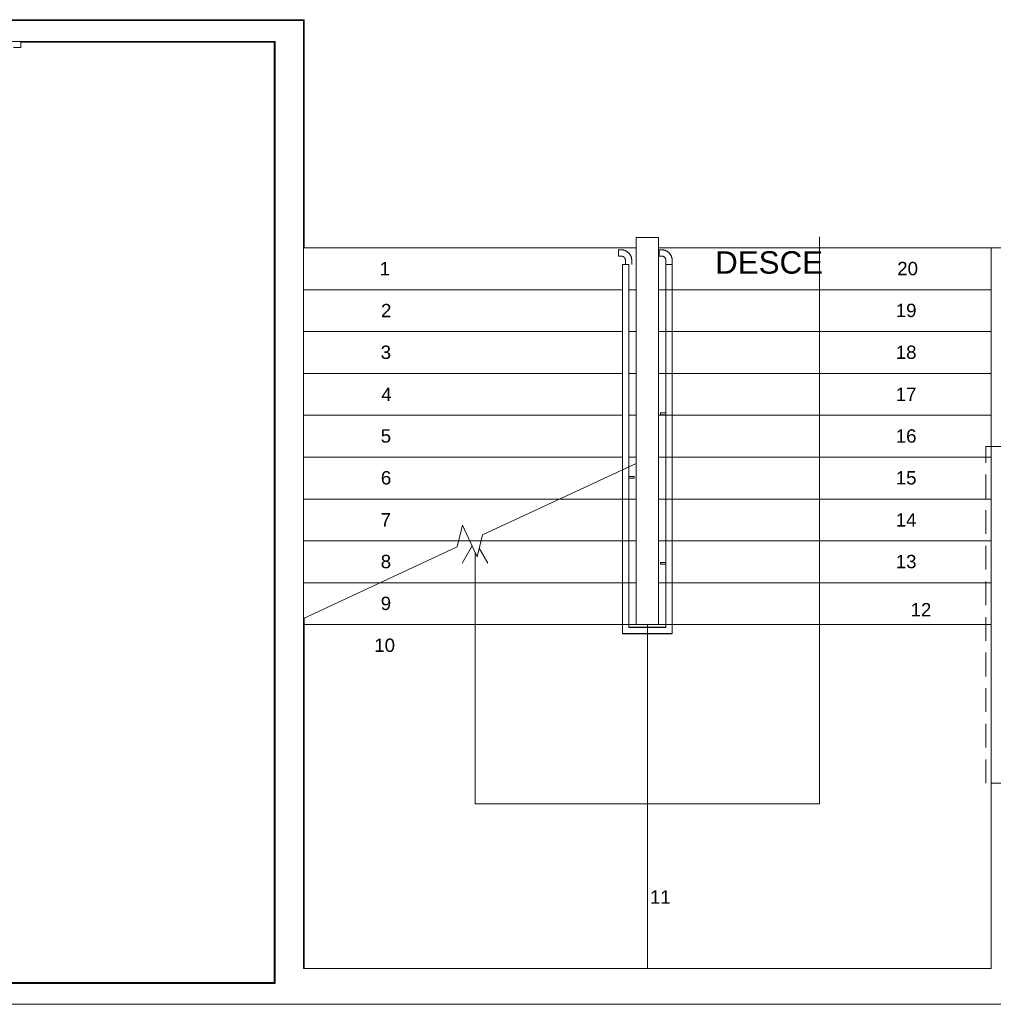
# Model space of a CAD drawing. Header units: millimetres. Extents: x 567 to 934, y -1 to 364.
# Tile 823 of 1056: x 777 to 790, y 148 to 161. Entities that reach past the tile are written whole.
import ezdxf

# ---------------------------------------------------------------- set-up
doc = ezdxf.new("R2010")
doc.units = ezdxf.units.MM
doc.header["$MEASUREMENT"] = 0
doc.linetypes.add('HIDDEN2', pattern=[0.47625, 0.3175, -0.15875])
doc.linetypes.add('NULL', pattern=[0])
doc.layers.add('ARQ FINA', color=8, linetype='Continuous')
doc.layers.add('Balaústres', color=250, linetype='Continuous', lineweight=13)
doc.layers.add('DI-Detalhes', color=1, linetype='HIDDEN2', lineweight=9)
doc.styles.add('Arial', font='arial.ttf')

msp = doc.modelspace()

# ---------------------------------------------------------------- linework, layer by layer
at = {"layer": 'ARQ FINA', "lineweight": 5}
for p, q in [((780.921, 161.001), (769.821, 161.001)), ((769.841, 161.011), (780.931, 161.011)), ((780.931, 161.011), (780.921, 161.001)), ((780.921, 153.478), (780.921, 161.001)), ((780.931, 161.011), (780.931, 157.958)), ((769.821, 160.721), (780.541, 160.721)), ((777.14, 160.721), (777.14, 160.641)), ((780.541, 160.721), (780.531, 160.711)), ((780.541, 160.721), (780.541, 148.118)), ((777.14, 160.641), (777.04, 160.641)), ((780.531, 160.711), (777.14, 160.711)), ((780.531, 160.711), (780.531, 148.128)), ((785.371, 158.098), (785.371, 152.918)), ((785.671, 158.098), (785.371, 158.098)), ((785.671, 152.918), (785.671, 158.098)), ((787.826, 157.958), (787.826, 158.108)), ((785.371, 157.958), (780.921, 157.958)), ((785.671, 157.958), (790.121, 157.958)), ((785.671, 157.958), (790.121, 157.958)), ((785.671, 152.918), (785.671, 157.958)), ((785.671, 157.958), (790.121, 157.958)), ((787.826, 157.398), (787.826, 157.958)), ((790.401, 157.958), (790.121, 157.958)), ((790.121, 148.318), (790.121, 157.958)), ((790.121, 157.958), (790.121, 148.318)), ((785.189, 157.738), (785.231, 157.738)), ((785.189, 157.738), (785.189, 154.99)), ((785.232, 157.738), (785.273, 157.738)), ((785.273, 157.738), (785.273, 155.029)), ((785.769, 157.738), (785.809, 157.738)), ((785.769, 157.738), (785.769, 157.398)), ((785.769, 157.738), (785.853, 157.738)), ((785.769, 157.398), (785.769, 157.738)), ((785.769, 157.738), (785.853, 157.738)), ((785.769, 157.398), (785.769, 157.738)), ((785.811, 157.738), (785.853, 157.738)), ((785.853, 157.738), (785.853, 157.398)), ((785.853, 157.398), (785.853, 157.738)), ((785.853, 157.398), (785.853, 157.738)), ((785.189, 157.398), (780.921, 157.398)), ((785.371, 157.398), (785.273, 157.398)), ((785.671, 157.398), (785.769, 157.398)), ((785.671, 157.398), (790.121, 157.398)), ((785.671, 157.398), (790.121, 157.398)), ((785.769, 157.398), (785.769, 152.88)), ((785.769, 152.883), (785.769, 157.398)), ((785.769, 152.883), (785.769, 157.398)), ((785.853, 157.398), (790.121, 157.398)), ((785.853, 157.398), (785.853, 152.796)), ((785.853, 152.799), (785.853, 157.398)), ((785.853, 152.799), (785.853, 157.398)), ((787.826, 156.838), (787.826, 157.398)), ((785.189, 156.838), (780.921, 156.838)), ((785.371, 156.838), (785.273, 156.838)), ((785.671, 156.838), (785.769, 156.838)), ((785.671, 156.838), (790.121, 156.838)), ((785.671, 156.838), (790.121, 156.838)), ((785.853, 156.838), (790.121, 156.838)), ((787.826, 156.278), (787.826, 156.838)), ((785.189, 156.278), (780.921, 156.278)), ((785.371, 156.278), (785.273, 156.278)), ((785.671, 156.278), (785.769, 156.278)), ((785.671, 156.278), (790.121, 156.278)), ((785.671, 156.278), (790.121, 156.278)), ((785.853, 156.278), (790.121, 156.278)), ((787.826, 155.718), (787.826, 156.278)), ((785.189, 155.718), (780.921, 155.718)), ((785.371, 155.718), (785.273, 155.718)), ((785.671, 155.718), (785.769, 155.718)), ((785.671, 155.718), (790.121, 155.718)), ((785.671, 155.718), (790.121, 155.718)), ((785.853, 155.718), (790.121, 155.718)), ((787.826, 155.158), (787.826, 155.718)), ((785.189, 155.158), (780.921, 155.158)), ((785.371, 155.158), (785.273, 155.158)), ((785.671, 155.158), (785.769, 155.158)), ((785.671, 155.158), (790.121, 155.158)), ((785.671, 155.158), (790.121, 155.158)), ((785.853, 155.158), (790.121, 155.158)), ((787.826, 154.598), (787.826, 155.158)), ((785.189, 154.99), (785.273, 155.029)), ((785.189, 154.99), (785.273, 155.029)), ((785.189, 152.796), (785.189, 154.99)), ((785.189, 154.99), (785.189, 152.799)), ((785.189, 154.99), (785.189, 152.799)), ((785.273, 152.88), (785.273, 155.03)), ((785.273, 155.029), (785.273, 152.883)), ((785.273, 155.029), (785.273, 152.883)), ((784.347, 154.598), (780.921, 154.598)), ((785.189, 154.598), (784.347, 154.598)), ((785.371, 154.598), (784.347, 154.598)), ((785.371, 154.598), (784.347, 154.598)), ((785.371, 154.598), (785.273, 154.598)), ((785.671, 154.598), (785.769, 154.598)), ((785.671, 154.598), (790.121, 154.598)), ((785.671, 154.598), (790.121, 154.598)), ((785.853, 154.598), (790.121, 154.598)), ((787.826, 154.038), (787.826, 154.598)), ((782.995, 154.038), (780.921, 154.038)), ((783.146, 154.038), (782.995, 154.038)), ((783.146, 154.038), (782.995, 154.038)), ((783.146, 154.038), (782.995, 154.038)), ((783.297, 154.038), (783.146, 154.038)), ((785.189, 154.038), (783.297, 154.038)), ((785.371, 154.038), (783.297, 154.038)), ((785.371, 154.038), (783.297, 154.038)), ((785.371, 154.038), (785.273, 154.038)), ((785.371, 154.028), (785.371, 152.918)), ((785.671, 154.038), (785.769, 154.038)), ((785.671, 154.038), (790.121, 154.038)), ((785.671, 154.038), (790.121, 154.038)), ((785.853, 154.038), (790.121, 154.038)), ((787.826, 153.478), (787.826, 154.038)), ((783.177, 153.971), (783.043, 153.738)), ((783.216, 153.888), (783.216, 153.478)), ((783.273, 153.939), (783.389, 153.738)), ((780.921, 153.478), (780.921, 153)), ((781.945, 153.478), (780.921, 153.478)), ((785.189, 153.478), (781.945, 153.478)), ((785.371, 153.478), (781.945, 153.478)), ((785.371, 153.478), (781.945, 153.478)), ((783.216, 153.478), (783.216, 152.918)), ((785.371, 153.478), (785.273, 153.478)), ((785.671, 153.478), (785.769, 153.478)), ((785.671, 153.478), (790.121, 153.478)), ((785.671, 153.478), (790.121, 153.478)), ((785.853, 153.478), (790.121, 153.478)), ((787.826, 152.918), (787.826, 153.478)), ((780.921, 148.318), (780.921, 153)), ((780.931, 153.005), (780.931, 148.318)), ((785.371, 152.918), (780.921, 152.918)), ((785.371, 152.918), (780.921, 152.918)), ((785.189, 152.918), (780.931, 152.918)), ((783.216, 152.918), (783.216, 150.518)), ((785.371, 152.918), (785.273, 152.918)), ((785.273, 152.883), (785.769, 152.883)), ((785.273, 152.883), (785.769, 152.883)), ((785.769, 152.88), (785.273, 152.88)), ((785.371, 152.918), (785.671, 152.918)), ((785.371, 152.918), (785.671, 152.918)), ((785.521, 152.918), (785.521, 152.88)), ((785.521, 152.918), (785.521, 148.318)), ((785.521, 152.918), (785.521, 148.318)), ((785.671, 152.918), (785.769, 152.918)), ((785.671, 152.918), (790.121, 152.918)), ((785.671, 152.918), (790.121, 152.918)), ((785.853, 152.918), (790.121, 152.918)), ((787.826, 150.518), (787.826, 152.918)), ((785.189, 152.799), (785.853, 152.799)), ((785.189, 152.799), (785.853, 152.799)), ((785.853, 152.796), (785.189, 152.796)), ((785.521, 152.796), (785.521, 148.318)), ((783.216, 150.518), (785.521, 150.518)), ((785.521, 150.518), (787.826, 150.518)), ((790.121, 148.318), (780.921, 148.318)), ((782.063, 148.318), (790.121, 148.318)), ((780.541, 148.118), (767.821, 148.118)), ((780.531, 148.128), (767.831, 148.128)), ((780.541, 148.118), (780.531, 148.128)), ((759.731, 147.838), (793.573, 147.838)), ((767.541, 147.838), (790.401, 147.838))]:
    msp.add_line(p, q, dxfattribs=at)
at = {"layer": 'ARQ FINA', "linetype": 'Continuous', "lineweight": 5}
for p, q in [((785.371, 157.958), (780.921, 157.958)), ((785.189, 157.398), (780.921, 157.398)), ((785.371, 157.398), (785.273, 157.398)), ((785.671, 157.398), (785.769, 157.398)), ((785.853, 157.398), (790.121, 157.398)), ((785.189, 156.838), (780.921, 156.838)), ((785.371, 156.838), (785.273, 156.838)), ((785.671, 156.838), (785.769, 156.838)), ((785.853, 156.838), (790.121, 156.838)), ((785.189, 156.278), (780.921, 156.278)), ((785.371, 156.278), (785.273, 156.278)), ((785.671, 156.278), (785.769, 156.278)), ((785.853, 156.278), (790.121, 156.278)), ((785.189, 155.718), (780.921, 155.718)), ((785.371, 155.718), (785.273, 155.718)), ((785.671, 155.718), (785.769, 155.718)), ((785.853, 155.718), (790.121, 155.718)), ((785.189, 155.158), (780.921, 155.158)), ((783.316, 154.117), (785.371, 155.075)), ((785.371, 155.158), (785.273, 155.158)), ((785.671, 155.158), (785.769, 155.158)), ((785.853, 155.158), (790.121, 155.158)), ((784.347, 154.598), (780.921, 154.598)), ((785.189, 154.598), (784.347, 154.598)), ((785.371, 154.598), (785.273, 154.598)), ((785.671, 154.598), (785.769, 154.598)), ((785.853, 154.598), (790.121, 154.598)), ((782.976, 153.958), (783.047, 154.25)), ((783.047, 154.25), (783.245, 153.825)), ((782.995, 154.038), (780.921, 154.038)), ((783.146, 154.038), (782.995, 154.038)), ((783.297, 154.038), (783.146, 154.038)), ((783.245, 153.825), (783.316, 154.117)), ((785.189, 154.038), (783.297, 154.038)), ((785.371, 154.038), (785.273, 154.038)), ((785.671, 154.038), (785.769, 154.038)), ((785.853, 154.038), (790.121, 154.038)), ((780.921, 153), (782.976, 153.958)), ((781.945, 153.478), (780.921, 153.478)), ((785.189, 153.478), (781.945, 153.478)), ((785.371, 153.478), (785.273, 153.478)), ((785.671, 153.478), (785.769, 153.478)), ((785.853, 153.478), (790.121, 153.478)), ((785.189, 152.918), (780.931, 152.918)), ((785.371, 152.918), (785.273, 152.918)), ((785.521, 152.918), (785.521, 152.88)), ((785.671, 152.918), (785.769, 152.918)), ((785.853, 152.918), (790.121, 152.918)), ((785.521, 152.796), (785.521, 148.318))]:
    msp.add_line(p, q, dxfattribs=at)
at = {"layer": 'Balaústres', "lineweight": 5}
for p, q in [((785.173, 157.932), (785.136, 157.932)), ((785.136, 157.932), (785.136, 157.848)), ((785.136, 157.848), (785.173, 157.848)), ((785.714, 157.932), (785.677, 157.932)), ((785.677, 157.932), (785.677, 157.848)), ((785.677, 157.848), (785.714, 157.848)), ((785.228, 157.793), (785.228, 157.738)), ((785.264, 157.738), (785.276, 157.738)), ((785.312, 157.738), (785.312, 157.793)), ((785.769, 157.793), (785.769, 157.738)), ((785.805, 157.738), (785.817, 157.738)), ((785.853, 157.738), (785.853, 157.793)), ((785.769, 155.75), (785.696, 155.75)), ((785.696, 155.75), (785.696, 155.725)), ((785.696, 155.725), (785.769, 155.725)), ((785.346, 154.9), (785.273, 154.9)), ((785.273, 154.875), (785.346, 154.875)), ((785.346, 154.875), (785.346, 154.9)), ((785.769, 153.75), (785.696, 153.75)), ((785.696, 153.75), (785.696, 153.725)), ((785.696, 153.725), (785.769, 153.725))]:
    msp.add_line(p, q, dxfattribs=at)
for points in [[(785.312, 157.793), (785.312, 157.798), (785.312, 157.804), (785.311, 157.809), (785.31, 157.815), (785.309, 157.82), (785.308, 157.826), (785.307, 157.831), (785.305, 157.836), (785.303, 157.842), (785.301, 157.847), (785.299, 157.852), (785.296, 157.857), (785.294, 157.862), (785.291, 157.867), (785.288, 157.871), (785.285, 157.876), (785.281, 157.88), (785.278, 157.884), (785.274, 157.888), (785.27, 157.892), (785.266, 157.896), (785.262, 157.9), (785.257, 157.903), (785.253, 157.907), (785.248, 157.91), (785.243, 157.913), (785.239, 157.915), (785.234, 157.918), (785.229, 157.92), (785.223, 157.922), (785.218, 157.924), (785.213, 157.926), (785.208, 157.927), (785.202, 157.929), (785.197, 157.93), (785.191, 157.93), (785.186, 157.931), (785.18, 157.931), (785.175, 157.932), (785.173, 157.932)], [(785.312, 157.793), (785.312, 157.798), (785.312, 157.804), (785.311, 157.809), (785.31, 157.815), (785.309, 157.82), (785.308, 157.826), (785.307, 157.831), (785.305, 157.836), (785.303, 157.842), (785.301, 157.847), (785.299, 157.852), (785.296, 157.857), (785.294, 157.862), (785.291, 157.867), (785.288, 157.871), (785.285, 157.876), (785.281, 157.88), (785.278, 157.884), (785.274, 157.888), (785.27, 157.892), (785.266, 157.896), (785.262, 157.9), (785.257, 157.903), (785.253, 157.907), (785.248, 157.91), (785.243, 157.913), (785.239, 157.915), (785.234, 157.918), (785.229, 157.92), (785.223, 157.922), (785.218, 157.924), (785.213, 157.926), (785.208, 157.927), (785.202, 157.929), (785.197, 157.93), (785.191, 157.93), (785.186, 157.931), (785.18, 157.931), (785.175, 157.932), (785.173, 157.932)], [(785.173, 157.848), (785.175, 157.848), (785.177, 157.848), (785.18, 157.847), (785.182, 157.847), (785.184, 157.847), (785.186, 157.846), (785.188, 157.846), (785.19, 157.845), (785.192, 157.844), (785.194, 157.843), (785.197, 157.842), (785.198, 157.841), (785.2, 157.84), (785.202, 157.839), (785.204, 157.838), (785.206, 157.837), (785.208, 157.835), (785.209, 157.834), (785.211, 157.833), (785.213, 157.831), (785.214, 157.829), (785.215, 157.828), (785.217, 157.826), (785.218, 157.824), (785.219, 157.822), (785.221, 157.821), (785.222, 157.819), (785.223, 157.817), (785.224, 157.815), (785.224, 157.813), (785.225, 157.811), (785.226, 157.808), (785.226, 157.806), (785.227, 157.804), (785.227, 157.802), (785.228, 157.8), (785.228, 157.798), (785.228, 157.795), (785.228, 157.793), (785.228, 157.793)], [(785.218, 157.824), (785.219, 157.822), (785.221, 157.821)], [(785.853, 157.793), (785.853, 157.798), (785.853, 157.804), (785.852, 157.809), (785.851, 157.815), (785.85, 157.82), (785.849, 157.826), (785.848, 157.831), (785.846, 157.836), (785.844, 157.842), (785.842, 157.847), (785.84, 157.852), (785.837, 157.857), (785.835, 157.862), (785.832, 157.867), (785.829, 157.871), (785.825, 157.876), (785.822, 157.88), (785.818, 157.884), (785.815, 157.888), (785.811, 157.892), (785.807, 157.896), (785.803, 157.9), (785.798, 157.903), (785.794, 157.907), (785.789, 157.91), (785.784, 157.913), (785.779, 157.915), (785.775, 157.918), (785.769, 157.92), (785.764, 157.922), (785.759, 157.924), (785.754, 157.926), (785.748, 157.927), (785.743, 157.929), (785.738, 157.93), (785.732, 157.93), (785.727, 157.931), (785.721, 157.931), (785.715, 157.932), (785.714, 157.932)], [(785.853, 157.793), (785.853, 157.798), (785.853, 157.804), (785.852, 157.809), (785.851, 157.815), (785.85, 157.82), (785.849, 157.826), (785.848, 157.831), (785.846, 157.836), (785.844, 157.842), (785.842, 157.847), (785.84, 157.852), (785.837, 157.857), (785.835, 157.862), (785.832, 157.867), (785.829, 157.871), (785.825, 157.876), (785.822, 157.88), (785.818, 157.884), (785.815, 157.888), (785.811, 157.892), (785.807, 157.896), (785.803, 157.9), (785.798, 157.903), (785.794, 157.907), (785.789, 157.91), (785.784, 157.913), (785.779, 157.915), (785.775, 157.918), (785.769, 157.92), (785.764, 157.922), (785.759, 157.924), (785.754, 157.926), (785.748, 157.927), (785.743, 157.929), (785.738, 157.93), (785.732, 157.93), (785.727, 157.931), (785.721, 157.931), (785.715, 157.932), (785.714, 157.932)], [(785.714, 157.848), (785.716, 157.848), (785.718, 157.848), (785.721, 157.847), (785.723, 157.847), (785.725, 157.847), (785.727, 157.846), (785.729, 157.846), (785.731, 157.845), (785.733, 157.844), (785.735, 157.843), (785.737, 157.842), (785.739, 157.841), (785.741, 157.84), (785.743, 157.839), (785.745, 157.838), (785.747, 157.837), (785.749, 157.835), (785.75, 157.834), (785.752, 157.833), (785.753, 157.831), (785.755, 157.829), (785.756, 157.828), (785.758, 157.826), (785.759, 157.824), (785.76, 157.822), (785.761, 157.821), (785.762, 157.819), (785.763, 157.817), (785.764, 157.815), (785.765, 157.813), (785.766, 157.811), (785.767, 157.808), (785.767, 157.806), (785.768, 157.804), (785.768, 157.802), (785.769, 157.8), (785.769, 157.798), (785.769, 157.795), (785.769, 157.793), (785.769, 157.793)], [(785.759, 157.824), (785.76, 157.822), (785.761, 157.821)]]:
    msp.add_lwpolyline(points, dxfattribs=at)
at = {"layer": 'DI-Detalhes'}
msp.add_lwpolyline([(790.05, 155.301), (795.211, 155.301), (795.211, 150.797), (790.05, 150.797), (790.05, 155.301)], dxfattribs=at)

# ---------------------------------------------------------------- texts
at = {"layer": 'ARQ FINA', "linetype": 'NULL', "lineweight": 5, "attachment_point": 7, "line_spacing_factor": 0.9, "style": 'Arial'}
for s, insert, char_height, width in [('DESCE', (786.428, 157.609), 0.3, 2.88887), ('1', (781.938, 157.59), 0.179, 0.27742), ('20', (788.864, 157.59), 0.1786, 0.55484), ('2', (781.958, 157.03), 0.179, 0.27742), ('19', (788.844, 157.03), 0.1786, 0.55484), ('3', (781.954, 156.47), 0.179, 0.27742), ('18', (788.844, 156.47), 0.1786, 0.55484), ('4', (781.962, 155.91), 0.179, 0.27742), ('17', (788.844, 155.91), 0.1786, 0.55484), ('5', (781.954, 155.35), 0.179, 0.27742), ('16', (788.844, 155.35), 0.1786, 0.55484), ('6', (781.956, 154.79), 0.179, 0.27742), ('15', (788.844, 154.79), 0.1786, 0.55484), ('7', (781.952, 154.23), 0.179, 0.27742), ('14', (788.844, 154.23), 0.1786, 0.55484), ('8', (781.954, 153.67), 0.179, 0.27742), ('13', (788.844, 153.67), 0.1786, 0.55484), ('9', (781.954, 153.11), 0.179, 0.27742), ('12', (789.042, 153.028), 0.1786, 0.55484), ('10', (781.868, 152.55), 0.1786, 0.55484), ('11', (785.556, 149.184), 0.1786, 0.55484)]:
    msp.add_mtext(s, dxfattribs=dict(at, insert=insert, char_height=char_height, width=width))

doc.saveas('drawing.dxf')
